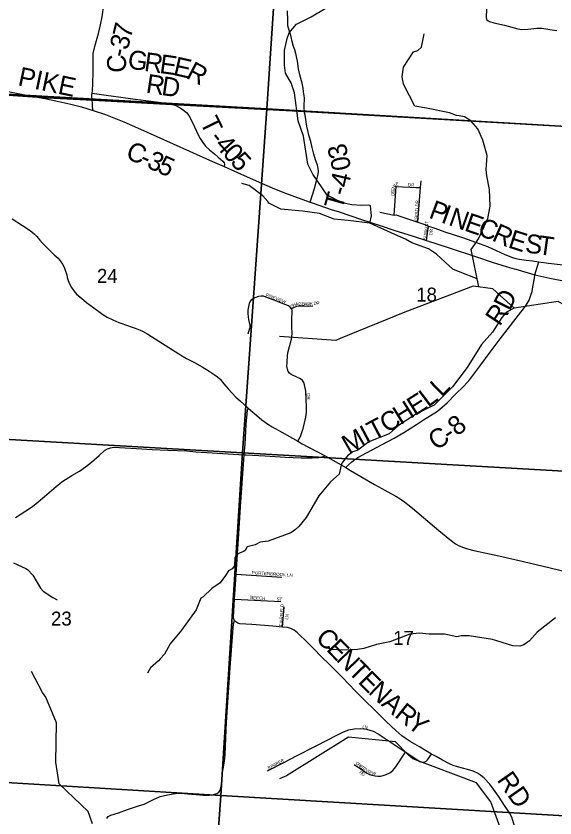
# Model space of a CAD drawing. Extents: x 1878108 to 2183446, y 146837 to 508383.
# Drawn here: x 2026537 to 2035075, y 298352 to 311060 of the extents above; entities that cross this region are included whole.
import ezdxf

# ---------------------------------------------------------------- set-up
doc = ezdxf.new("R2010")
doc.units = 0
for name, color, linetype in [('GM_X_County_Road', 7, 'Continuous'), ('GM_X_County_Road_Text', 7, 'Continuous'), ('GM_X_Minor_River', 7, 'Continuous'), ('GM_X_Section', 7, 'Continuous'), ('GM_X_Section_Text', 7, 'Continuous'), ('GM_X_State_Route', 7, 'Continuous'), ('GM_X_Township', 7, 'Continuous'), ('GM_X_Township_Road', 7, 'Continuous'), ('GM_X_Township_Road_Text', 7, 'Continuous'), ('GM_X_Township_Subdivision', 7, 'Continuous'), ('GM_X_Township_Subdivision_Text', 7, 'Continuous')]:
    doc.layers.add(name, color=color, linetype=linetype)

msp = doc.modelspace()

# ---------------------------------------------------------------- linework, layer by layer
at = {"layer": 'GM_X_County_Road'}
for points in [[(2027742, 309838), (2027746, 309881), (2027755, 309987), (2027756, 310176), (2027756, 310301), (2027756, 310399), (2027760, 310464), (2027789, 310598), (2027841, 310783), (2027877, 310921), (2027903, 311048), (2027925, 311236)], [(2022440, 310683), (2022586, 310641), (2022793, 310591), (2023108, 310522), (2023600, 310423), (2024319, 310281), (2024731, 310201), (2025174, 310111), (2025569, 310033), (2026728, 309803), (2026780, 309793)], [(2027747, 309674), (2027744, 309727), (2027739, 309803), (2027742, 309838)], [(2026780, 309793), (2026875, 309775), (2027018, 309747), (2027212, 309706), (2027405, 309661), (2027572, 309619), (2027756, 309564), (2027955, 309497), (2028243, 309384), (2028509, 309266), (2028769, 309150), (2029286, 308919), (2029649, 308757), (2029833, 308674), (2030043, 308581), (2030391, 308426), (2030597, 308335), (2030762, 308269), (2030948, 308198), (2031197, 308109), (2031246, 308092)], [(2027756, 309564), (2027750, 309620), (2027747, 309674)], [(2031246, 308092), (2031528, 307996), (2031654, 307955), (2032012, 307837), (2032322, 307736), (2032523, 307669), (2032829, 307571), (2033042, 307504), (2033382, 307392), (2033829, 307244), (2034081, 307159), (2034319, 307084), (2034428, 307053), (2034453, 307046)], [(2034453, 307046), (2034758, 306958), (2034993, 306905), (2035235, 306859)], [(2031759, 303905), (2031801, 303943), (2031855, 303995), (2031903, 304035), (2031953, 304064), (2032091, 304140), (2032337, 304269), (2032525, 304369), (2032682, 304463), (2032879, 304589), (2032990, 304661), (2033212, 304801), (2033366, 304932), (2033494, 305061), (2033634, 305200), (2033727, 305300), (2033822, 305426), (2033882, 305510), (2034050, 305733), (2034208, 305942), (2034319, 306089), (2034424, 306227), (2034536, 306366), (2034578, 306421), (2034616, 306480), (2034664, 306558), (2034695, 306639), (2034711, 306693), (2034725, 306768), (2034749, 306908), (2034758, 306958)], [(2034440, 298207), (2034390, 298364), (2034351, 298442), (2034288, 298536), (2034181, 298698), (2034103, 298810), (2034044, 298889), (2033952, 298985), (2033896, 299032), (2033848, 299063), (2033781, 299092), (2033691, 299120), (2033531, 299162), (2033461, 299185), (2033404, 299209), (2033294, 299267), (2033191, 299324), (2033118, 299363), (2032926, 299477), (2032783, 299562), (2032702, 299615), (2032647, 299656), (2032554, 299736), (2032401, 299883), (2032308, 299977), (2032212, 300072), (2032068, 300208), (2032003, 300270), (2031912, 300361), (2031707, 300577), (2031530, 300757), (2031351, 300932), (2031276, 301011), (2031158, 301125), (2030996, 301285), (2030943, 301329), (2030892, 301357), (2030836, 301371), (2030760, 301378), (2030604, 301392), (2030274, 301416), (2030080, 301430), (2030050, 301441), (2030017, 301458), (2029998, 301474), (2029986, 301506), (2029981, 301538), (2030000, 301820), (2030023, 302214), (2030066, 302854), (2030094, 303282), (2030149, 304105), (2030165, 304277), (2030185, 304588), (2030204, 304812), (2030213, 304846)], [(2026528, 303115), (2026553, 303127), (2026588, 303148), (2026691, 303217), (2026780, 303278), (2026823, 303311), (2026989, 303448), (2027172, 303606), (2027264, 303677), (2027423, 303777), (2027541, 303850), (2027636, 303915), (2027732, 303989), (2027855, 304098), (2027937, 304173), (2027984, 304204), (2028031, 304220), (2028085, 304228), (2028177, 304221), (2028445, 304206), (2028694, 304189), (2028944, 304179), (2029245, 304168), (2029387, 304155), (2029642, 304138), (2030149, 304105)], [(2030149, 304105), (2030182, 304108), (2030486, 304088), (2030802, 304070), (2031054, 304060), (2031227, 304058), (2031333, 304065), (2031402, 304080), (2031435, 304089)]]:
    msp.add_lwpolyline(points, dxfattribs=at)
at = {"layer": 'GM_X_Minor_River'}
for points in [[(2032142, 307778), (2032170, 307893), (2032150, 308053), (2032128, 308065), (2032010, 308057), (2031854, 308069), (2031705, 308101), (2031467, 308221), (2031239, 308554), (2031159, 308715), (2031149, 308781), (2031089, 309158), (2031007, 309401), (2030949, 309845), (2030907, 309971), (2030899, 309993), (2030807, 310154), (2030789, 310280), (2030792, 310513), (2030832, 310704), (2030864, 310794), (2030982, 310929), (2031210, 311048), (2031657, 311319)], [(2033867, 306766), (2033749, 307362), (2033787, 307416), (2033861, 307531), (2034009, 307852), (2034047, 308047), (2034037, 308312), (2033995, 308529), (2033983, 308629), (2033999, 308850), (2033933, 309095), (2033855, 309274), (2033743, 309400), (2033639, 309462), (2033559, 309478), (2033517, 309482), (2033405, 309524), (2033039, 309602), (2032853, 309630), (2032675, 309979), (2032653, 310096), (2032673, 310248), (2032831, 310493), (2032901, 310515), (2032959, 310566), (2033005, 310777)], [(2033842, 306894), (2033574, 307003), (2033458, 307047), (2033334, 307161), (2033196, 307287), (2033070, 307370), (2032808, 307466), (2032706, 307522), (2032540, 307598), (2032142, 307778), (2031801, 307820), (2031577, 307840), (2031343, 307932), (2031075, 307966), (2030731, 307999), (2030539, 308096), (2030525, 308120), (2030449, 308212), (2030232, 308376), (2030112, 308408)], [(2042842, 306743), (2042015, 306637), (2041355, 306523), (2041009, 306588), (2040935, 306594), (2039993, 306561), (2038956, 306357), (2038526, 306267), (2037930, 306414), (2036858, 306284), (2036408, 306066), (2035815, 306141), (2035127, 306538), (2034739, 306480), (2034430, 306431), (2034090, 306737), (2033777, 306778), (2032698, 306366), (2031671, 305949), (2031605, 305919), (2030708, 305979)], [(2034439, 306435), (2034305, 306365), (2034231, 306283), (2034085, 306050), (2033912, 305853), (2033682, 305493), (2033454, 305184), (2033161, 304896), (2032895, 304769), (2032597, 304572), (2032449, 304440), (2032124, 304315), (2031950, 304182), (2031874, 304154), (2031790, 304088), (2031696, 303973), (2031688, 303945), (2031656, 303800), (2031516, 303678), (2031332, 303459), (2031135, 303113), (2031017, 302969), (2030963, 302924), (2030889, 302870), (2030529, 302741), (2030405, 302725), (2030323, 302679), (2030198, 302646), (2030168, 302590), (2030140, 302574), (2030116, 302562), (2030048, 302536), (2030002, 302478), (2030000, 302347), (2029960, 302301), (2029904, 302269), (2029856, 302194), (2029770, 302078), (2029636, 301989), (2029500, 301855), (2029464, 301835), (2029389, 301652), (2029157, 301328), (2028981, 301113), (2028889, 300949), (2028821, 300874), (2028791, 300840), (2028669, 300732), (2028617, 300649)], [(2026498, 302394), (2026692, 302305), (2026716, 302291), (2026804, 302201), (2026922, 301995), (2026968, 301944), (2027118, 301844), (2027186, 301810)], [(2035084, 301525), (2034793, 301296), (2034671, 301158), (2034583, 301095), (2034519, 301075), (2034405, 301081), (2034155, 301161), (2034083, 301179), (2033717, 301237), (2033588, 301237), (2033518, 301225), (2033326, 301263), (2033080, 301264), (2032926, 301280), (2032774, 301266), (2032458, 301141), (2032249, 301103), (2032045, 301036), (2031947, 301020), (2031709, 301012), (2031547, 301024), (2031461, 301048)], [(2027747, 298257), (2027678, 298456), (2027218, 298893), (2027167, 299239), (2027175, 299861), (2027007, 300264), (2026958, 300340), (2026781, 300675)], [(2035420, 291774), (2035321, 292370), (2035397, 292713), (2035388, 293384), (2035161, 293729), (2034810, 294064), (2034813, 294425), (2034699, 294690), (2034715, 295662), (2034702, 296001), (2034468, 296720), (2034354, 297797), (2034057, 298606), (2033832, 298908), (2032821, 299288), (2032746, 299356), (2032547, 299558), (2031806, 299632), (2030822, 299022), (2030710, 298971)]]:
    msp.add_lwpolyline(points, dxfattribs=at)
at = {"layer": 'GM_X_Section'}
for points in [[(2025549, 315154), (2025553, 315194), (2030841, 314846), (2030859, 314845), (2030508, 309587), (2025158, 309888)], [(2036315, 314510), (2035972, 309269), (2030508, 309587), (2030859, 314845)], [(2025158, 309888), (2030508, 309587), (2030127, 304137), (2024769, 304444)], [(2030508, 309587), (2035972, 309269), (2035585, 303826), (2030127, 304137)], [(2024769, 304444), (2030127, 304137), (2029779, 298709), (2024373, 299038)], [(2030127, 304137), (2035585, 303826), (2035225, 298386), (2029779, 298709)], [(2024373, 299038), (2029779, 298709), (2029625, 296465), (2024196, 296805), (2024356, 299039)], [(2029779, 298709), (2035225, 298386), (2035082, 296182), (2034940, 293984), (2034876, 293007), (2034874, 292988), (2031725, 293147), (2029398, 293257), (2029470, 294278), (2029625, 296465)]]:
    msp.add_lwpolyline(points, close=True, dxfattribs=at)
at = {"layer": 'GM_X_State_Route'}
msp.add_lwpolyline([(2026475, 307845), (2026639, 307739), (2026731, 307681), (2026785, 307642), (2026831, 307604), (2026864, 307568), (2026916, 307510), (2026955, 307462), (2026996, 307418), (2027086, 307331), (2027143, 307276), (2027202, 307221), (2027237, 307179), (2027273, 307127), (2027300, 307080), (2027316, 307032), (2027339, 306957), (2027348, 306917), (2027361, 306870), (2027383, 306814), (2027415, 306757), (2027453, 306703), (2027501, 306649), (2027572, 306588), (2027655, 306522), (2027769, 306438), (2027849, 306377), (2027913, 306330), (2027981, 306286), (2028068, 306245), (2028166, 306205), (2028212, 306185), (2028271, 306164), (2028393, 306125), (2028465, 306099), (2028538, 306066), (2028622, 306019), (2028800, 305906), (2028955, 305808), (2029115, 305706), (2029238, 305633), (2029366, 305568), (2029484, 305500), (2029598, 305431), (2029678, 305382), (2029730, 305344), (2029769, 305308), (2029827, 305234), (2029898, 305152), (2029960, 305084), (2030020, 305022), (2030088, 304960), (2030213, 304846), (2030388, 304698), (2030430, 304663), (2030482, 304622), (2030525, 304592), (2030593, 304552), (2030746, 304466), (2031000, 304325), (2031072, 304283), (2031160, 304232), (2031435, 304089), (2031759, 303905), (2031838, 303857), (2032001, 303763), (2032218, 303636), (2032334, 303572), (2032425, 303520), (2032553, 303449), (2032621, 303407), (2032690, 303360), (2032743, 303320), (2032816, 303259), (2033237, 302905), (2033408, 302764), (2033497, 302698), (2033559, 302662), (2033623, 302637), (2033691, 302617), (2033788, 302592), (2034186, 302504), (2034576, 302414), (2035001, 302318), (2035283, 302249)], dxfattribs=at)
at = {"layer": 'GM_X_Township'}
for points in [[(2047300, 315672), (2046896, 308713), (2044671, 308870), (2043687, 308921), (2041417, 309015), (2041247, 309014), (2037098, 309204), (2031112, 309548), (2029101, 309655), (2027751, 309726), (2027032, 309764), (2024940, 309906), (2023383, 310046), (2023252, 310040), (2022929, 310063), (2022792, 310066), (2015762, 310446), (2014499, 310497), (2014658, 312772)], [(2024940, 309906), (2027032, 309764), (2027751, 309726), (2029101, 309655), (2031112, 309548), (2037098, 309204), (2041247, 309014), (2041417, 309015), (2043687, 308921)]]:
    msp.add_lwpolyline(points, dxfattribs=at)
at = {"layer": 'GM_X_Township_Road'}
for points in [[(2033997, 311239), (2033983, 311058), (2033987, 311031), (2033997, 311002), (2034016, 310984), (2034038, 310972), (2034107, 310954), (2034277, 310914), (2034488, 310855), (2034552, 310849), (2034644, 310852), (2034787, 310865), (2034866, 310865), (2034994, 310848), (2035105, 310833)], [(2031115, 309487), (2031109, 309525), (2031106, 309549), (2031101, 309601), (2031102, 309669), (2031107, 309719), (2031109, 309764), (2031093, 309859), (2031084, 309918), (2031068, 309996), (2031033, 310130), (2031012, 310225), (2030994, 310345), (2030971, 310466), (2030953, 310522), (2030930, 310577), (2030912, 310656), (2030897, 310728), (2030883, 310765), (2030852, 310866), (2030845, 310906), (2030841, 310990), (2030838, 311141)], [(2027742, 309838), (2027967, 309806), (2028467, 309737), (2028592, 309720), (2028675, 309709)], [(2028675, 309709), (2028795, 309693), (2029003, 309666), (2029023, 309659), (2029069, 309643), (2029139, 309605), (2029192, 309566), (2029235, 309530), (2029273, 309481), (2029306, 309424), (2029363, 309303), (2029426, 309167), (2029455, 309118), (2029494, 309054), (2029537, 309000), (2029602, 308942), (2029682, 308875), (2029741, 308822), (2029815, 308760), (2029833, 308732), (2029838, 308711), (2029833, 308674)], [(2031197, 308109), (2031265, 308328), (2031295, 308446), (2031324, 308553), (2031330, 308599), (2031325, 308645), (2031311, 308695), (2031281, 308780), (2031257, 308870), (2031230, 308978), (2031207, 309071), (2031174, 309170), (2031158, 309245), (2031144, 309314), (2031115, 309487)], [(2032298, 307952), (2032528, 307906), (2032558, 307907), (2032634, 307884), (2032904, 307793), (2033011, 307758), (2033073, 307731), (2033172, 307696)], [(2033172, 307696), (2033329, 307640), (2033610, 307548), (2033891, 307451), (2034008, 307406), (2034279, 307282), (2034403, 307235), (2034457, 307217), (2034509, 307207), (2034619, 307193), (2034721, 307179), (2034818, 307167), (2034972, 307146)], [(2034758, 306958), (2034818, 307167)], [(2034972, 307146), (2035155, 307120), (2035410, 307084), (2035630, 307054), (2035773, 307029), (2035897, 307012), (2036054, 306988), (2036178, 306972), (2036274, 306964), (2036351, 306961), (2036433, 306961), (2036491, 306965), (2036548, 306977), (2036739, 307044), (2037028, 307145)], [(2027975, 298346), (2027995, 298373), (2028040, 298395), (2028161, 298432), (2028304, 298485), (2028478, 298545), (2028566, 298571), (2028715, 298643), (2028818, 298691), (2028938, 298720), (2029089, 298744), (2029160, 298746), (2029255, 298736), (2029389, 298726), (2029500, 298716), (2029597, 298716), (2029667, 298722), (2029716, 298739), (2029750, 298759), (2029768, 298789), (2029789, 298858), (2029803, 298935), (2029804, 299027), (2029807, 299079), (2029823, 299157), (2029839, 299254), (2029848, 299351), (2029853, 299494), (2029872, 299868), (2029930, 300735), (2029980, 301431), (2029998, 301474)]]:
    msp.add_lwpolyline(points, dxfattribs=at)
at = {"layer": 'GM_X_Township_Subdivision'}
for points in [[(2032904, 307793), (2032946, 308342), (2032953, 308446)], [(2032528, 307906), (2032559, 308358), (2032661, 308355), (2032781, 308349), (2032871, 308345), (2032946, 308342)], [(2033042, 307504), (2033073, 307731)], [(2031000, 304325), (2031042, 304399), (2031083, 304523), (2031128, 304703), (2031137, 304775), (2031140, 304861), (2031135, 304982), (2031127, 305114), (2031108, 305216), (2031097, 305254), (2031073, 305287), (2031043, 305313), (2030987, 305336), (2030898, 305377), (2030868, 305400), (2030846, 305429), (2030835, 305462), (2030829, 305512), (2030831, 305567), (2030837, 305688), (2030847, 305742), (2030870, 305824), (2030898, 305916), (2030908, 305977), (2030910, 306034), (2030907, 306131), (2030907, 306270), (2030910, 306354), (2030909, 306392), (2030902, 306419), (2030881, 306446), (2030853, 306468), (2030813, 306485), (2030608, 306565), (2030494, 306607), (2030456, 306620), (2030419, 306623), (2030377, 306614), (2030319, 306594), (2030269, 306567), (2030246, 306541), (2030231, 306505), (2030217, 306456), (2030209, 306399), (2030208, 306347), (2030212, 306294), (2030217, 306249), (2030229, 306203), (2030239, 306155), (2030239, 306132), (2030235, 306108), (2030211, 306017)], [(2030902, 306419), (2030937, 306441), (2030985, 306464), (2031023, 306470), (2031096, 306465), (2031171, 306462), (2031241, 306468)], [(2030023, 302214), (2030749, 302169)], [(2030000, 301820), (2030730, 301782)], [(2030760, 301378), (2030784, 301700)], [(2030523, 299101), (2030788, 299237), (2030980, 299335), (2031292, 299496), (2031631, 299670), (2031725, 299717), (2031811, 299749), (2031896, 299764), (2031997, 299769), (2032087, 299759), (2032194, 299727), (2032276, 299688), (2032704, 299400), (2032932, 299248), (2032951, 299240), (2032979, 299237), (2033014, 299241), (2033035, 299252), (2033057, 299276), (2033118, 299363)], [(2031896, 299199), (2031988, 299136), (2032046, 299096), (2032098, 299062), (2032137, 299043), (2032171, 299030), (2032224, 299018), (2032270, 299015), (2032311, 299017), (2032355, 299025), (2032402, 299039), (2032456, 299068), (2032506, 299106), (2032551, 299163), (2032695, 299378), (2032704, 299400)]]:
    msp.add_lwpolyline(points, dxfattribs=at)

# ---------------------------------------------------------------- texts
at = {"layer": 'GM_X_County_Road_Text'}
for s, rotation, p in [('7', 76.2436, (2028353, 310692)), ('3', 74.9982, (2028303, 310507)), ('-', 77.7608, (2028278, 310390)), ('C', 89.4653, (2028278, 310160)), ('PIKE', 348.1419, (2026553, 309964)), ('C', 335.9765, (2028256, 308815)), ('-', 335.9173, (2028479, 308715)), ('3', 335.9153, (2028591, 308666)), ('5', 335.9167, (2028758, 308591)), ('D', 63.9019, (2034358, 306374)), ('R', 56.2407, (2034200, 306132)), ('L', 44.6512, (2033277, 305014)), ('L', 36.8086, (2033064, 304850)), ('E', 32.3609, (2032853, 304715)), ('H', 32.0773, (2032628, 304574)), ('C', 30.6957, (2032410, 304444)), ('8', 38.9962, (2033526, 304393)), ('T', 27.989, (2032198, 304331)), ('M', 30.057, (2031809, 304112)), ('I', 27.8392, (2032088, 304274)), ('C', 32.7948, (2033189, 304169)), ('-', 34.9247, (2033407, 304309)), ('C', 314.3928, (2031267, 301189)), ('E', 314.3922, (2031440, 301013)), ('N', 314.3921, (2031597, 300853)), ('T', 314.4094, (2031782, 300664)), ('E', 314.8988, (2031941, 300502)), ('N', 316.4436, (2032105, 300337)), ('A', 319.5218, (2032310, 300143)), ('R', 321.4007, (2032519, 299965)), ('Y', 321.4851, (2032712, 299811)), ('RD', 304.9108, (2034145, 298955))]:
    msp.add_text(s, height=300, rotation=rotation, dxfattribs=at).set_placement(p)
at = {"layer": 'GM_X_Section_Text'}
for s, p in [('24', (2027818, 306832)), ('18', (2032876, 306535)), ('23', (2027090, 301401)), ('17', (2032511, 301095))]:
    msp.add_text(s, height=221, rotation=0, dxfattribs=at).set_placement(p)
at = {"layer": 'GM_X_Township_Road_Text'}
for s, rotation, p in [('G', 351.8931, (2028293, 310231)), ('R', 351.8898, (2028555, 310193)), ('E', 351.8923, (2028799, 310159)), ('E', 347.1779, (2029014, 310128)), ('R', 332.3265, (2029214, 310086)), ('R', 351.4482, (2028584, 309847)), ('D', 351.7039, (2028829, 309810)), ('T', 295.9609, (2029444, 309381)), ('-', 309.7524, (2029585, 309114)), ('4', 312.2798, (2029672, 309009)), ('0', 312.2777, (2029796, 308873)), ('3', 105.3595, (2031807, 308849)), ('5', 312.286, (2029919, 308738)), ('0', 100.2139, (2031846, 308639)), ('4', 76.7687, (2031800, 308326)), ('T', 74.2412, (2031703, 307977)), ('-', 74.4929, (2031764, 308194)), ('P', 339.3016, (2033061, 307869)), ('I', 340.121, (2033255, 307795)), ('N', 340.694, (2033374, 307752)), ('E', 340.827, (2033624, 307665)), ('C', 339.9542, (2033835, 307592)), ('R', 336.0732, (2034061, 307509)), ('E', 341.9144, (2034317, 307397)), ('S', 352.9156, (2034592, 307314)), ('T', 352.0287, (2034792, 307289))]:
    msp.add_text(s, height=300, rotation=rotation, dxfattribs=at).set_placement(p)
at = {"layer": 'GM_X_Township_Subdivision_Text'}
for s, rotation, p in [('E', 14.302, (2032558, 308369)), ('DR', 356.989, (2032746, 308362)), ('E', 85.8121, (2032533, 308254)), ('E', 85.8121, (2032536, 308289)), ('N', 71.5101, (2032538, 308321)), ('I', 42.9061, (2032548, 308357)), ('D', 85.8121, (2032530, 308210)), ('KRISTI DR', 86.6322, (2032899, 307799)), ('SUNKIST', 83.2341, (2033036, 307509)), ('DR', 81.0327, (2033129, 307584)), ('PINEVIEW', 339.1464, (2030488, 306623)), ('H', 24.4928, (2030932, 306450)), ('A', 12.9176, (2030969, 306467)), ('G', 359.7158, (2031009, 306477)), ('B', 356.7932, (2031066, 306476)), ('A', 356.785, (2031105, 306474)), ('R', 2.1787, (2031154, 306471)), ('K', 6.5496, (2031198, 306473)), ('D', 6.6292, (2031255, 306480)), ('R', 6.6502, (2031299, 306485)), ('S', 29.0095, (2030902, 306433)), ('DR', 273.011, (2031141, 305079)), ('PORTERBROOK LN', 356.3089, (2030274, 302215)), ('BEECH', 356.2708, (2030247, 301823)), ('ST', 356.1879, (2030665, 301797)), ('FAIRFIELD', 86.7741, (2030757, 301388)), ('LN', 83.982, (2030846, 301494)), ('L', 352.1056, (2032021, 299777)), ('N', 350.6024, (2032056, 299773)), ('JUNIPER', 27.9501, (2030528, 299112)), ('C', 320.1944, (2031912, 299212)), ('R', 320.1944, (2031942, 299187)), ('E', 321.159, (2031973, 299161)), ('S', 324.9192, (2032003, 299136)), ('T', 327.5037, (2032034, 299115)), ('V', 329.9453, (2032066, 299095)), ('R', 321.3326, (2031967, 299063)), ('D', 330.2735, (2032005, 299034)), ('I', 330.5705, (2032105, 299072)), ('E', 332.7622, (2032126, 299061)), ('W', 345.9116, (2032169, 299040))]:
    msp.add_text(s, height=50, rotation=rotation, dxfattribs=at).set_placement(p)

doc.saveas('drawing.dxf')
